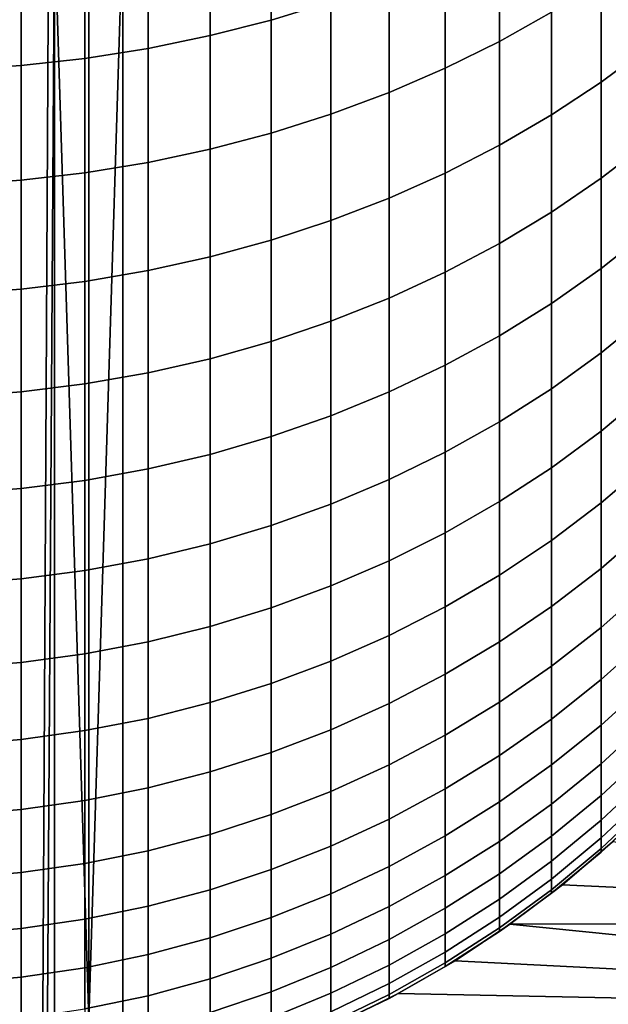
# Model space of a CAD drawing. Header units: metres. Extents: x -109 to 109, y -100 to 58.
# Tile 382 of 642: x 1.22 to 6.87, y -21.93 to -12.49. Entities that reach past the tile are written whole.
import ezdxf

# ---------------------------------------------------------------- set-up
doc = ezdxf.new("R2010")
doc.units = ezdxf.units.M
doc.layers.add('solid_21_062_100_XXX', color=7, linetype='CONTINUOUS')

msp = doc.modelspace()

# ---------------------------------------------------------------- linework, layer by layer
at = {"layer": 'solid_21_062_100_XXX'}
for points in [[(9.679617, -22.091299, -20.355614), (2.212831, -22.082581, -20.43038), (2.212831, -11.565833, -20.43038), (23.175426, -0.972689, -20.220478)], [(1.555183, -1.058357, -20.454151), (1.226692, -62.700001, -20.472456), (0, -62.700001, -20.502569), (0.777885, -1.071072, -20.490463)], [(1.226692, -62.700001, -20.472456), (1.555183, -1.058357, -20.454151), (1.555179, -11.570469, -20.454151)], [(1.883878, -1.052047, -20.437969), (1.88385, -22.082581, -20.437971), (1.555179, -11.570469, -20.454151), (1.555183, -1.058357, -20.454151)], [(1.883878, -1.052047, -20.437969), (2.212826, -1.049087, -20.43038), (2.212831, -11.565833, -20.43038), (1.88385, -22.082581, -20.437971)], [(4.206731, -11.188703, 203.425308), (3.6347, -11.356122, 203.592972), (3.6347, -12.492037, 202.408096), (4.206731, -12.317455, 202.247894)], [(3.6347, -11.356122, 203.592972), (3.049406, -11.498832, 203.735901), (3.049406, -12.640851, 202.544647), (3.6347, -12.492037, 202.408096)], [(6.321368, -11.375566, 201.383606), (5.822664, -11.64594, 201.631699), (5.822664, -12.695943, 200.436035), (6.321368, -12.414994, 200.199982)], [(3.049406, -11.498832, 203.735901), (2.452986, -11.616312, 203.853561), (2.452986, -12.763356, 202.657059), (3.049406, -12.640851, 202.544647)], [(1.226692, -62.700001, -20.472456), (1.555179, -11.570469, -20.454151), (1.555179, -22.082581, -20.454151)], [(1.88385, -22.082581, -20.437971), (1.555179, -22.082581, -20.454151), (1.555179, -11.570469, -20.454151)], [(2.452986, -11.616312, 203.853561), (1.847614, -11.708133, 203.945511), (1.847614, -12.859104, 202.744919), (2.452986, -12.763356, 202.657059)], [(1.88385, -22.082581, -20.437971), (2.212831, -11.565833, -20.43038), (2.212831, -22.082581, -20.43038)], [(1.847614, -11.708133, 203.945511), (1.235501, -11.773959, 204.011429), (1.235501, -12.927746, 202.807907), (1.847614, -12.859104, 202.744919)], [(5.822664, -11.64594, 201.631699), (5.302712, -11.893634, 201.858994), (5.302712, -12.953325, 200.652298), (5.822664, -12.695943, 200.436035)], [(1.235501, -11.773959, 204.011429), (0.61888, -11.813551, 204.051086), (0.61888, -12.969032, 202.845795), (1.235501, -12.927746, 202.807907)], [(7.247845, -11.786581, 199.671982), (6.797007, -12.111505, 199.944977), (6.797007, -13.087416, 198.730591), (7.247845, -12.750882, 198.472031)], [(5.302712, -11.893634, 201.858994), (4.763412, -12.117745, 202.064636), (4.763412, -13.186202, 200.847961), (5.302712, -12.953325, 200.652298)], [(4.763412, -12.117745, 202.064636), (4.206731, -12.317455, 202.247894), (4.206731, -13.393723, 201.022324), (4.763412, -13.186202, 200.847961)], [(6.797007, -12.111505, 199.944977), (6.321368, -12.414994, 200.199982), (6.321368, -13.401751, 198.972092), (6.797007, -13.087416, 198.730591)], [(4.206731, -12.317455, 202.247894), (3.6347, -12.492037, 202.408096), (3.6347, -13.575132, 201.174744), (4.206731, -13.393723, 201.022324)], [(6.321368, -12.414994, 200.199982), (5.822664, -12.695943, 200.436035), (5.822664, -13.692738, 199.195663), (6.321368, -13.401751, 198.972092)], [(3.6347, -12.492037, 202.408096), (3.049406, -12.640851, 202.544647), (3.049406, -13.729768, 201.304672), (3.6347, -13.575132, 201.174744)], [(3.049406, -12.640851, 202.544647), (2.452986, -12.763356, 202.657059), (2.452986, -13.857063, 201.411621), (3.049406, -13.729768, 201.304672)], [(5.822664, -12.695943, 200.436035), (5.302712, -12.953325, 200.652298), (5.302712, -13.959317, 199.400482), (5.822664, -13.692738, 199.195663)], [(2.452986, -12.763356, 202.657059), (1.847614, -12.859104, 202.744919), (1.847614, -13.956556, 201.495224), (2.452986, -13.857063, 201.411621)], [(7.247845, -12.750882, 198.472031), (6.797007, -13.087416, 198.730591), (6.797007, -14.009374, 197.474762), (7.247845, -13.661871, 197.23114)], [(1.235501, -12.927746, 202.807907), (0.61888, -12.969032, 202.845795), (0.61888, -14.070785, 201.591202), (1.235501, -14.027884, 201.555161)], [(1.847614, -12.859104, 202.744919), (1.235501, -12.927746, 202.807907), (1.235501, -14.027884, 201.555161), (1.847614, -13.956556, 201.495224)], [(5.302712, -12.953325, 200.652298), (4.763412, -13.186202, 200.847961), (4.763412, -14.200516, 199.585785), (5.302712, -13.959317, 199.400482)], [(6.797007, -13.087416, 198.730591), (6.321368, -13.401751, 198.972092), (6.321368, -14.333953, 197.702301), (6.797007, -14.009374, 197.474762)], [(4.763412, -13.186202, 200.847961), (4.206731, -13.393723, 201.022324), (4.206731, -14.415452, 199.750916), (4.763412, -14.200516, 199.585785)], [(4.206731, -13.393723, 201.022324), (3.6347, -13.575132, 201.174744), (3.6347, -14.603344, 199.895279), (4.206731, -14.415452, 199.750916)], [(6.321368, -13.401751, 198.972092), (5.822664, -13.692738, 199.195663), (5.822664, -14.634424, 197.912949), (6.321368, -14.333953, 197.702301)], [(3.6347, -13.575132, 201.174744), (3.049406, -13.729768, 201.304672), (3.049406, -14.763504, 200.018326), (3.6347, -14.603344, 199.895279)], [(5.822664, -13.692738, 199.195663), (5.302712, -13.959317, 199.400482), (5.302712, -14.909692, 198.105927), (5.822664, -14.634424, 197.912949)], [(7.247845, -13.661871, 197.23114), (6.797007, -14.009374, 197.474762), (6.797007, -14.875618, 196.179855), (7.247845, -14.51781, 195.951645)], [(3.049406, -13.729768, 201.304672), (2.452986, -13.857063, 201.411621), (2.452986, -14.895349, 200.119629), (3.049406, -14.763504, 200.018326)], [(2.452986, -13.857063, 201.411621), (1.847614, -13.956556, 201.495224), (1.847614, -14.998397, 200.198792), (2.452986, -14.895349, 200.119629)], [(1.847614, -13.956556, 201.495224), (1.235501, -14.027884, 201.555161), (1.235501, -15.072273, 200.255554), (1.847614, -14.998397, 200.198792)], [(5.302712, -13.959317, 199.400482), (4.763412, -14.200516, 199.585785), (4.763412, -15.158751, 198.280533), (5.302712, -14.909692, 198.105927)], [(1.235501, -14.027884, 201.555161), (0.61888, -14.070785, 201.591202), (0.61888, -15.116706, 200.289688), (1.235501, -15.072273, 200.255554)], [(6.797007, -14.009374, 197.474762), (6.321368, -14.333953, 197.702301), (6.321368, -15.209824, 196.393021), (6.797007, -14.875618, 196.179855)], [(4.763412, -14.200516, 199.585785), (4.206731, -14.415452, 199.750916), (4.206731, -15.380693, 198.436127), (4.763412, -15.158751, 198.280533)], [(6.321368, -14.333953, 197.702301), (5.822664, -14.634424, 197.912949), (5.822664, -15.519206, 196.590347), (6.321368, -15.209824, 196.393021)], [(4.206731, -14.415452, 199.750916), (3.6347, -14.603344, 199.895279), (3.6347, -15.574709, 198.572144), (4.206731, -15.380693, 198.436127)], [(7.247845, -14.51781, 195.951645), (6.797007, -14.875618, 196.179855), (6.797007, -15.684498, 194.848373), (7.247845, -15.317066, 194.636002)], [(3.6347, -14.603344, 199.895279), (3.049406, -14.763504, 200.018326), (3.049406, -15.740089, 198.68808), (3.6347, -15.574709, 198.572144)], [(5.822664, -14.634424, 197.912949), (5.302712, -14.909692, 198.105927), (5.302712, -15.802637, 196.771118), (5.822664, -15.519206, 196.590347)], [(3.049406, -14.763504, 200.018326), (2.452986, -14.895349, 200.119629), (2.452986, -15.876231, 198.783524), (3.049406, -15.740089, 198.68808)], [(2.452986, -14.895349, 200.119629), (1.847614, -14.998397, 200.198792), (1.847614, -15.982638, 198.858124), (2.452986, -15.876231, 198.783524)], [(5.302712, -14.909692, 198.105927), (4.763412, -15.158751, 198.280533), (4.763412, -16.059082, 196.934677), (5.302712, -15.802637, 196.771118)], [(6.797007, -14.875618, 196.179855), (6.321368, -15.209824, 196.393021), (6.321368, -16.027691, 195.046738), (6.797007, -15.684498, 194.848373)], [(1.847614, -14.998397, 200.198792), (1.235501, -15.072273, 200.255554), (1.235501, -16.058922, 198.911606), (1.847614, -15.982638, 198.858124)], [(1.235501, -15.072273, 200.255554), (0.61888, -15.116706, 200.289688), (0.61888, -16.104803, 198.943771), (1.235501, -16.058922, 198.911606)], [(4.763412, -15.158751, 198.280533), (4.206731, -15.380693, 198.436127), (4.206731, -16.287607, 197.080429), (4.763412, -16.059082, 196.934677)], [(6.321368, -15.209824, 196.393021), (5.822664, -15.519206, 196.590347), (5.822664, -16.345394, 195.230362), (6.321368, -16.027691, 195.046738)], [(4.206731, -15.380693, 198.436127), (3.6347, -15.574709, 198.572144), (3.6347, -16.487375, 197.207855), (4.206731, -16.287607, 197.080429)], [(7.247845, -15.317066, 194.636002), (6.797007, -15.684498, 194.848373), (6.797007, -16.434469, 193.482834), (7.247845, -16.058115, 193.286713)], [(3.6347, -15.574709, 198.572144), (3.049406, -15.740089, 198.68808), (3.049406, -16.657661, 197.316452), (3.6347, -16.487375, 197.207855)], [(5.822664, -15.519206, 196.590347), (5.302712, -15.802637, 196.771118), (5.302712, -16.636448, 195.39859), (5.822664, -16.345394, 195.230362)], [(3.049406, -15.740089, 198.68808), (2.452986, -15.876231, 198.783524), (2.452986, -16.79784, 197.405869), (3.049406, -16.657661, 197.316452)], [(6.797007, -15.684498, 194.848373), (6.321368, -16.027691, 195.046738), (6.321368, -16.785995, 193.666031), (6.797007, -16.434469, 193.482834)], [(5.302712, -15.802637, 196.771118), (4.763412, -16.059082, 196.934677), (4.763412, -16.899792, 195.550797), (5.302712, -16.636448, 195.39859)], [(2.452986, -15.876231, 198.783524), (1.847614, -15.982638, 198.858124), (1.847614, -16.907402, 197.475739), (2.452986, -16.79784, 197.405869)], [(1.847614, -15.982638, 198.858124), (1.235501, -16.058922, 198.911606), (1.235501, -16.985949, 197.525848), (1.847614, -16.907402, 197.475739)], [(6.321368, -16.027691, 195.046738), (5.822664, -16.345394, 195.230362), (5.822664, -17.111414, 193.835617), (6.321368, -16.785995, 193.666031)], [(1.235501, -16.058922, 198.911606), (0.61888, -16.104803, 198.943771), (0.61888, -17.033192, 197.555969), (1.235501, -16.985949, 197.525848)], [(4.763412, -16.059082, 196.934677), (4.206731, -16.287607, 197.080429), (4.206731, -17.13446, 195.686432), (4.763412, -16.899792, 195.550797)], [(7.247845, -16.058115, 193.286713), (6.797007, -16.434469, 193.482834), (6.797007, -17.124102, 192.085861), (7.247845, -16.739544, 191.906357)], [(4.206731, -16.287607, 197.080429), (3.6347, -16.487375, 197.207855), (3.6347, -17.339603, 195.805008), (4.206731, -17.13446, 195.686432)], [(5.822664, -16.345394, 195.230362), (5.302712, -16.636448, 195.39859), (5.302712, -17.409536, 193.990967), (5.822664, -17.111414, 193.835617)], [(3.6347, -16.487375, 197.207855), (3.049406, -16.657661, 197.316452), (3.049406, -17.514467, 195.906082), (3.6347, -17.339603, 195.805008)], [(6.797007, -16.434469, 193.482834), (6.321368, -16.785995, 193.666031), (6.321368, -17.483292, 192.253525), (6.797007, -17.124102, 192.085861)], [(3.049406, -16.657661, 197.316452), (2.452986, -16.79784, 197.405869), (2.452986, -17.658417, 195.989288), (3.049406, -17.514467, 195.906082)], [(5.302712, -16.636448, 195.39859), (4.763412, -16.899792, 195.550797), (4.763412, -17.679274, 194.131531), (5.302712, -17.409536, 193.990967)], [(2.452986, -16.79784, 197.405869), (1.847614, -16.907402, 197.475739), (1.847614, -17.770927, 196.054306), (2.452986, -17.658417, 195.989288)], [(6.321368, -16.785995, 193.666031), (5.822664, -17.111414, 193.835617), (5.822664, -17.815805, 192.408737), (6.321368, -17.483292, 192.253525)], [(7.247845, -16.739544, 191.906357), (6.797007, -17.124102, 192.085861), (6.797007, -17.752081, 190.66011), (7.247845, -17.360052, 190.497559)], [(4.763412, -16.899792, 195.550797), (4.206731, -17.13446, 195.686432), (4.206731, -17.919641, 194.25679), (4.763412, -17.679274, 194.131531)], [(1.235501, -16.985949, 197.525848), (0.61888, -17.033192, 197.555969), (0.61888, -17.900099, 196.128967), (1.235501, -17.851585, 196.100937)], [(1.847614, -16.907402, 197.475739), (1.235501, -16.985949, 197.525848), (1.235501, -17.851585, 196.100937), (1.847614, -17.770927, 196.054306)], [(4.206731, -17.13446, 195.686432), (3.6347, -17.339603, 195.805008), (3.6347, -18.129766, 194.366302), (4.206731, -17.919641, 194.25679)], [(5.822664, -17.111414, 193.835617), (5.302712, -17.409536, 193.990967), (5.302712, -18.120426, 192.550934), (5.822664, -17.815805, 192.408737)], [(6.797007, -17.124102, 192.085861), (6.321368, -17.483292, 192.253525), (6.321368, -18.11825, 190.811935), (6.797007, -17.752081, 190.66011)], [(3.6347, -17.339603, 195.805008), (3.049406, -17.514467, 195.906082), (3.049406, -18.308876, 194.459641), (3.6347, -18.129766, 194.366302)], [(7.247845, -17.360052, 190.497559), (6.797007, -17.752081, 190.66011), (6.797007, -18.317207, 189.208298), (7.247845, -17.918455, 189.063019)], [(5.302712, -17.409536, 193.990967), (4.763412, -17.679274, 194.131531), (4.763412, -18.396044, 192.679581), (5.302712, -18.120426, 192.550934)], [(3.049406, -17.514467, 195.906082), (2.452986, -17.658417, 195.989288), (2.452986, -18.456322, 194.536469), (3.049406, -18.308876, 194.459641)], [(6.321368, -17.483292, 192.253525), (5.822664, -17.815805, 192.408737), (5.822664, -18.457222, 190.952469), (6.321368, -18.11825, 190.811935)], [(2.452986, -17.658417, 195.989288), (1.847614, -17.770927, 196.054306), (1.847614, -18.571564, 194.596527), (2.452986, -18.456322, 194.536469)], [(4.763412, -17.679274, 194.131531), (4.206731, -17.919641, 194.25679), (4.206731, -18.641651, 192.794235), (4.763412, -18.396044, 192.679581)], [(6.797007, -17.752081, 190.66011), (6.321368, -18.11825, 190.811935), (6.321368, -18.689657, 189.343979), (6.797007, -18.317207, 189.208298)], [(1.847614, -17.770927, 196.054306), (1.235501, -17.851585, 196.100937), (1.235501, -18.654181, 194.639587), (1.847614, -18.571564, 194.596527)], [(5.822664, -17.815805, 192.408737), (5.302712, -18.120426, 192.550934), (5.302712, -18.767761, 191.081238), (5.822664, -18.457222, 190.952469)], [(1.235501, -17.851585, 196.100937), (0.61888, -17.900099, 196.128967), (0.61888, -18.703871, 194.665482), (1.235501, -18.654181, 194.639587)], [(4.206731, -17.919641, 194.25679), (3.6347, -18.129766, 194.366302), (3.6347, -18.856356, 192.894455), (4.206731, -18.641651, 192.794235)], [(7.247845, -17.918455, 189.063019), (6.797007, -18.317207, 189.208298), (6.797007, -18.818405, 187.733185), (7.247845, -18.413691, 187.605469)], [(3.6347, -18.129766, 194.366302), (3.049406, -18.308876, 194.459641), (3.049406, -19.039371, 192.979889), (3.6347, -18.856356, 192.894455)], [(5.302712, -18.120426, 192.550934), (4.763412, -18.396044, 192.679581), (4.763412, -19.048733, 191.197723), (5.302712, -18.767761, 191.081238)], [(6.321368, -18.11825, 190.811935), (5.822664, -18.457222, 190.952469), (5.822664, -19.034443, 189.469589), (6.321368, -18.689657, 189.343979)], [(3.049406, -18.308876, 194.459641), (2.452986, -18.456322, 194.536469), (2.452986, -19.190031, 193.050217), (3.049406, -19.039371, 192.979889)], [(6.797007, -18.317207, 189.208298), (6.321368, -18.689657, 189.343979), (6.321368, -19.196424, 187.852478), (6.797007, -18.818405, 187.733185)], [(4.763412, -18.396044, 192.679581), (4.206731, -18.641651, 192.794235), (4.206731, -19.299114, 191.301544), (4.763412, -19.048733, 191.197723)], [(7.247845, -18.413691, 187.605469), (6.797007, -18.818405, 187.733185), (6.797007, -19.254719, 186.237595), (7.247845, -18.844812, 186.12767)], [(2.452986, -18.456322, 194.536469), (1.847614, -18.571564, 194.596527), (1.847614, -19.307785, 193.105179), (2.452986, -19.190031, 193.050217)], [(5.822664, -18.457222, 190.952469), (5.302712, -18.767761, 191.081238), (5.302712, -19.350307, 189.584671), (5.822664, -19.034443, 189.469589)], [(1.847614, -18.571564, 194.596527), (1.235501, -18.654181, 194.639587), (1.235501, -19.392202, 193.144577), (1.847614, -19.307785, 193.105179)], [(1.235501, -18.654181, 194.639587), (0.61888, -18.703871, 194.665482), (0.61888, -19.442976, 193.168289), (1.235501, -19.392202, 193.144577)], [(4.206731, -18.641651, 192.794235), (3.6347, -18.856356, 192.894455), (3.6347, -19.517988, 191.392288), (4.206731, -19.299114, 191.301544)], [(6.321368, -18.689657, 189.343979), (5.822664, -19.034443, 189.469589), (5.822664, -19.546366, 187.962921), (6.321368, -19.196424, 187.852478)], [(5.302712, -18.767761, 191.081238), (4.763412, -19.048733, 191.197723), (4.763412, -19.636097, 189.688782), (5.302712, -19.350307, 189.584671)], [(3.6347, -18.856356, 192.894455), (3.049406, -19.039371, 192.979889), (3.049406, -19.704559, 191.46965), (3.6347, -19.517988, 191.392288)], [(6.797007, -18.818405, 187.733185), (6.321368, -19.196424, 187.852478), (6.321368, -19.637585, 186.340286), (6.797007, -19.254719, 186.237595)], [(7.247845, -18.844812, 186.12767), (6.797007, -19.254719, 186.237595), (6.797007, -19.625313, 184.724396), (7.247845, -19.210999, 184.632462)], [(3.049406, -19.039371, 192.979889), (2.452986, -19.190031, 193.050217), (2.452986, -19.858147, 191.533325), (3.049406, -19.704559, 191.46965)], [(4.763412, -19.048733, 191.197723), (4.206731, -19.299114, 191.301544), (4.206731, -19.890772, 189.78157), (4.763412, -19.636097, 189.688782)], [(5.822664, -19.034443, 189.469589), (5.302712, -19.350307, 189.584671), (5.302712, -19.866953, 188.064087), (5.822664, -19.546366, 187.962921)], [(2.452986, -19.190031, 193.050217), (1.847614, -19.307785, 193.105179), (1.847614, -19.978188, 191.583099), (2.452986, -19.858147, 191.533325)], [(6.321368, -19.196424, 187.852478), (5.822664, -19.546366, 187.962921), (5.822664, -19.992014, 186.435333), (6.321368, -19.637585, 186.340286)], [(6.797007, -19.254719, 186.237595), (6.321368, -19.637585, 186.340286), (6.321368, -20.012297, 184.810257), (6.797007, -19.625313, 184.724396)], [(7.247845, -19.210999, 184.632462), (6.797007, -19.625313, 184.724396), (6.797007, -19.929483, 183.196442), (7.247845, -19.511549, 183.122696)], [(1.847614, -19.307785, 193.105179), (1.235501, -19.392202, 193.144577), (1.235501, -20.064245, 191.61879), (1.847614, -19.978188, 191.583099)], [(4.206731, -19.299114, 191.301544), (3.6347, -19.517988, 191.392288), (3.6347, -20.113401, 189.862671), (4.206731, -19.890772, 189.78157)], [(5.302712, -19.350307, 189.584671), (4.763412, -19.636097, 189.688782), (4.763412, -20.157017, 188.15564), (5.302712, -19.866953, 188.064087)], [(1.235501, -19.392202, 193.144577), (0.61888, -19.442976, 193.168289), (0.61888, -20.116005, 191.640244), (1.235501, -20.064245, 191.61879)], [(3.6347, -19.517988, 191.392288), (3.049406, -19.704559, 191.46965), (3.049406, -20.303171, 189.931808), (3.6347, -20.113401, 189.862671)], [(5.822664, -19.546366, 187.962921), (5.302712, -19.866953, 188.064087), (5.302712, -20.316713, 186.522415), (5.822664, -19.992014, 186.435333)], [(7.247845, -19.511549, 183.122696), (6.797007, -19.929483, 183.196442), (6.797007, -20.166647, 181.656677), (7.247845, -19.745893, 181.601242)], [(4.763412, -19.636097, 189.688782), (4.206731, -19.890772, 189.78157), (4.206731, -20.415501, 188.237213), (4.763412, -20.157017, 188.15564)], [(6.321368, -19.637585, 186.340286), (5.822664, -19.992014, 186.435333), (5.822664, -20.370539, 184.88974), (6.321368, -20.012297, 184.810257)], [(6.797007, -19.625313, 184.724396), (6.321368, -20.012297, 184.810257), (6.321368, -20.319847, 183.265335), (6.797007, -19.929483, 183.196442)], [(3.049406, -19.704559, 191.46965), (2.452986, -19.858147, 191.533325), (2.452986, -20.459393, 189.988724), (3.049406, -20.303171, 189.931808)], [(7.247845, -19.745893, 181.601242), (6.797007, -20.166647, 181.656677), (6.797007, -20.336355, 180.108017), (7.247845, -19.913582, 180.071014)], [(2.452986, -19.858147, 191.533325), (1.847614, -19.978188, 191.583099), (1.847614, -20.581491, 190.033203), (2.452986, -20.459393, 189.988724)], [(4.206731, -19.890772, 189.78157), (3.6347, -20.113401, 189.862671), (3.6347, -20.641459, 188.308517), (4.206731, -20.415501, 188.237213)], [(5.302712, -19.866953, 188.064087), (4.763412, -20.157017, 188.15564), (4.763412, -20.610498, 186.601196), (5.302712, -20.316713, 186.522415)], [(7.247845, -19.913582, 180.071014), (6.797007, -20.336355, 180.108017), (6.797007, -20.438284, 178.553436), (7.247845, -20.014296, 178.534927)], [(1.847614, -19.978188, 191.583099), (1.235501, -20.064245, 191.61879), (1.235501, -20.669025, 190.065094), (1.847614, -20.581491, 190.033203)], [(5.822664, -19.992014, 186.435333), (5.302712, -20.316713, 186.522415), (5.302712, -20.69873, 184.962555), (5.822664, -20.370539, 184.88974)], [(6.321368, -20.012297, 184.810257), (5.822664, -20.370539, 184.88974), (5.822664, -20.681217, 183.329102), (6.321368, -20.319847, 183.265335)], [(6.797007, -19.929483, 183.196442), (6.321368, -20.319847, 183.265335), (6.321368, -20.559649, 181.70845), (6.797007, -20.166647, 181.656677)], [(6.797007, -20.472235, 176.997437), (6.905382, -20.374838, 46.597431), (7.358609, -19.93536, 46.597431), (7.247845, -20.047844, 176.997437)], [(7.247845, -20.014296, 178.534927), (6.797007, -20.438284, 178.553436), (6.797007, -20.472235, 176.997437), (7.247845, -20.047844, 176.997437)], [(1.235501, -20.064245, 191.61879), (0.61888, -20.116005, 191.640244), (0.61888, -20.721674, 190.084274), (1.235501, -20.669025, 190.065094)], [(3.6347, -20.113401, 189.862671), (3.049406, -20.303171, 189.931808), (3.049406, -20.834066, 188.369308), (3.6347, -20.641459, 188.308517)], [(4.763412, -20.157017, 188.15564), (4.206731, -20.415501, 188.237213), (4.206731, -20.872297, 186.671402), (4.763412, -20.610498, 186.601196)], [(6.797007, -20.166647, 181.656677), (6.321368, -20.559649, 181.70845), (6.321368, -20.731241, 180.142593), (6.797007, -20.336355, 180.108017)], [(3.049406, -20.303171, 189.931808), (2.452986, -20.459393, 189.988724), (2.452986, -20.992622, 188.419342), (3.049406, -20.834066, 188.369308)], [(5.302712, -20.316713, 186.522415), (4.763412, -20.610498, 186.601196), (4.763412, -20.995676, 185.028442), (5.302712, -20.69873, 184.962555)], [(5.822664, -20.370539, 184.88974), (5.302712, -20.69873, 184.962555), (5.302712, -21.012276, 183.387527), (5.822664, -20.681217, 183.329102)], [(6.321368, -20.319847, 183.265335), (5.822664, -20.681217, 183.329102), (5.822664, -20.923458, 181.756378), (6.321368, -20.559649, 181.70845)], [(6.797007, -20.336355, 180.108017), (6.321368, -20.731241, 180.142593), (6.321368, -20.834301, 178.570724), (6.797007, -20.438284, 178.553436)], [(6.321368, -20.868631, 176.997437), (6.425955, -20.785587, 46.597431), (6.905382, -20.374838, 46.597431), (6.797007, -20.472235, 176.997437)], [(6.905382, -20.374838, 46.597431), (6.425955, -20.785587, 46.597431), (8.853961, -20.899837, 46.597431), (9.090082, -20.633926, 46.597431)], [(2.452986, -20.459393, 189.988724), (1.847614, -20.581491, 190.033203), (1.847614, -21.116549, 188.45845), (2.452986, -20.992622, 188.419342)], [(4.206731, -20.415501, 188.237213), (3.6347, -20.641459, 188.308517), (3.6347, -21.101152, 186.732788), (4.206731, -20.872297, 186.671402)], [(6.797007, -20.438284, 178.553436), (6.321368, -20.834301, 178.570724), (6.321368, -20.868631, 176.997437), (6.797007, -20.472235, 176.997437)], [(1.847614, -20.581491, 190.033203), (1.235501, -20.669025, 190.065094), (1.235501, -21.205391, 188.486481), (1.847614, -21.116549, 188.45845)], [(6.321368, -20.559649, 181.70845), (5.822664, -20.923458, 181.756378), (5.822664, -21.096798, 180.174591), (6.321368, -20.731241, 180.142593)], [(1.235501, -20.669025, 190.065094), (0.61888, -20.721674, 190.084274), (0.61888, -21.258827, 188.503357), (1.235501, -21.205391, 188.486481)], [(3.6347, -20.641459, 188.308517), (3.049406, -20.834066, 188.369308), (3.049406, -21.296232, 186.785095), (3.6347, -21.101152, 186.732788)], [(4.763412, -20.610498, 186.601196), (4.206731, -20.872297, 186.671402), (4.206731, -21.26029, 185.087158), (4.763412, -20.995676, 185.028442)], [(5.822664, -20.681217, 183.329102), (5.302712, -21.012276, 183.387527), (5.302712, -21.256752, 181.800293), (5.822664, -20.923458, 181.756378)], [(5.302712, -20.69873, 184.962555), (4.763412, -20.995676, 185.028442), (4.763412, -21.311815, 183.440384), (5.302712, -21.012276, 183.387527)], [(6.321368, -20.731241, 180.142593), (5.822664, -21.096798, 180.174591), (5.822664, -21.200907, 178.586731), (6.321368, -20.834301, 178.570724)], [(3.049406, -20.834066, 188.369308), (2.452986, -20.992622, 188.419342), (2.452986, -21.456821, 186.828171), (3.049406, -21.296232, 186.785095)], [(4.206731, -20.872297, 186.671402), (3.6347, -21.101152, 186.732788), (3.6347, -21.491608, 185.138489), (4.206731, -21.26029, 185.087158)], [(5.822664, -21.235584, 176.997437), (5.922189, -21.166014, 46.597431), (6.425955, -20.785587, 46.597431), (6.321368, -20.868631, 176.997437)], [(6.321368, -20.834301, 178.570724), (5.822664, -21.200907, 178.586731), (5.822664, -21.235584, 176.997437), (6.321368, -20.868631, 176.997437)], [(6.425955, -20.785587, 46.597431), (5.922189, -21.166014, 46.597431), (8.610133, -21.158566, 46.597431), (8.853961, -20.899837, 46.597431)], [(5.822664, -20.923458, 181.756378), (5.302712, -21.256752, 181.800293), (5.302712, -21.43169, 180.203903), (5.822664, -21.096798, 180.174591)], [(2.452986, -20.992622, 188.419342), (1.847614, -21.116549, 188.45845), (1.847614, -21.582336, 186.861832), (2.452986, -21.456821, 186.828171)], [(4.763412, -20.995676, 185.028442), (4.206731, -21.26029, 185.087158), (4.206731, -21.578739, 183.487473), (4.763412, -21.311815, 183.440384)], [(5.302712, -21.012276, 183.387527), (4.763412, -21.311815, 183.440384), (4.763412, -21.558311, 181.840012), (5.302712, -21.256752, 181.800293)], [(1.847614, -21.116549, 188.45845), (1.235501, -21.205391, 188.486481), (1.235501, -21.672319, 186.885956), (1.847614, -21.582336, 186.861832)], [(3.6347, -21.101152, 186.732788), (3.049406, -21.296232, 186.785095), (3.049406, -21.688784, 185.182236), (3.6347, -21.491608, 185.138489)], [(5.822664, -21.096798, 180.174591), (5.302712, -21.43169, 180.203903), (5.302712, -21.53676, 178.601395), (5.822664, -21.200907, 178.586731)], [(1.235501, -21.205391, 188.486481), (0.61888, -21.258827, 188.503357), (0.61888, -21.72644, 186.900482), (1.235501, -21.672319, 186.885956)], [(5.302712, -21.571758, 176.997437), (5.39594, -21.514719, 46.597431), (5.922189, -21.166014, 46.597431), (5.822664, -21.235584, 176.997437)], [(5.822664, -21.200907, 178.586731), (5.302712, -21.53676, 178.601395), (5.302712, -21.571758, 176.997437), (5.822664, -21.235584, 176.997437)], [(5.922189, -21.166014, 46.597431), (5.39594, -21.514719, 46.597431), (8.099751, -21.654032, 46.597431), (8.358703, -21.409998, 46.597431)], [(5.922189, -21.166014, 46.597431), (8.358703, -21.409998, 46.597431), (8.610133, -21.158566, 46.597431)], [(3.049406, -21.296232, 186.785095), (2.452986, -21.456821, 186.828171), (2.452986, -21.851101, 185.218246), (3.049406, -21.688784, 185.182236)], [(4.206731, -21.26029, 185.087158), (3.6347, -21.491608, 185.138489), (3.6347, -21.812078, 183.528656), (4.206731, -21.578739, 183.487473)], [(4.763412, -21.311815, 183.440384), (4.206731, -21.578739, 183.487473), (4.206731, -21.82704, 181.875427), (4.763412, -21.558311, 181.840012)], [(5.302712, -21.256752, 181.800293), (4.763412, -21.558311, 181.840012), (4.763412, -21.734697, 180.230423), (5.302712, -21.43169, 180.203903)], [(5.302712, -21.43169, 180.203903), (4.763412, -21.734697, 180.230423), (4.763412, -21.840635, 178.614655), (5.302712, -21.53676, 178.601395)], [(2.452986, -21.456821, 186.828171), (1.847614, -21.582336, 186.861832), (1.847614, -21.977966, 185.246399), (2.452986, -21.851101, 185.218246)], [(3.6347, -21.491608, 185.138489), (3.049406, -21.688784, 185.182236), (3.049406, -22.010977, 183.563751), (3.6347, -21.812078, 183.528656)], [(4.763412, -21.875925, 176.997437), (4.849197, -21.830379, 46.597431), (5.39594, -21.514719, 46.597431), (5.302712, -21.571758, 176.997437)], [(5.39594, -21.514719, 46.597431), (4.849197, -21.830379, 46.597431), (7.833786, -21.890203, 46.597431), (8.099751, -21.654032, 46.597431)], [(1.847614, -21.582336, 186.861832), (1.235501, -21.672319, 186.885956), (1.235501, -22.068916, 185.266571), (1.847614, -21.977966, 185.246399)], [(4.206731, -21.578739, 183.487473), (3.6347, -21.812078, 183.528656), (3.6347, -22.061953, 181.906372), (4.206731, -21.82704, 181.875427)], [(4.763412, -21.558311, 181.840012), (4.206731, -21.82704, 181.875427), (4.206731, -22.004715, 180.254059), (4.763412, -21.734697, 180.230423)], [(5.302712, -21.53676, 178.601395), (4.763412, -21.840635, 178.614655), (4.763412, -21.875925, 176.997437), (5.302712, -21.571758, 176.997437)], [(1.235501, -21.672319, 186.885956), (0.61888, -21.72644, 186.900482), (0.61888, -22.123621, 185.278717), (1.235501, -22.068916, 185.266571)], [(3.049406, -21.688784, 185.182236), (2.452986, -21.851101, 185.218246), (2.452986, -22.174711, 183.592651), (3.049406, -22.010977, 183.563751)], [(3.6347, -21.812078, 183.528656), (3.049406, -22.010977, 183.563751), (3.049406, -22.262196, 181.932755), (3.6347, -22.061953, 181.906372)], [(4.763412, -21.734697, 180.230423), (4.206731, -22.004715, 180.254059), (4.206731, -22.111427, 178.62648), (4.763412, -21.840635, 178.614655)], [(2.452986, -21.851101, 185.218246), (1.847614, -21.977966, 185.246399), (1.847614, -22.302685, 183.615234), (2.452986, -22.174711, 183.592651)], [(4.206731, -21.82704, 181.875427), (3.6347, -22.061953, 181.906372), (3.6347, -22.240755, 180.274719), (4.206731, -22.004715, 180.254059)], [(4.206731, -22.146973, 176.997437), (4.284085, -22.111773, 46.597431), (4.849197, -21.830379, 46.597431), (4.763412, -21.875925, 176.997437)], [(4.763412, -21.840635, 178.614655), (4.206731, -22.111427, 178.62648), (4.206731, -22.146973, 176.997437), (4.763412, -21.875925, 176.997437)], [(4.849197, -21.830379, 46.597431), (4.284085, -22.111773, 46.597431), (7.561042, -22.118298, 46.597431), (7.833786, -21.890203, 46.597431)]]:
    msp.add_3dface(points, dxfattribs=at)

doc.saveas('drawing.dxf')
